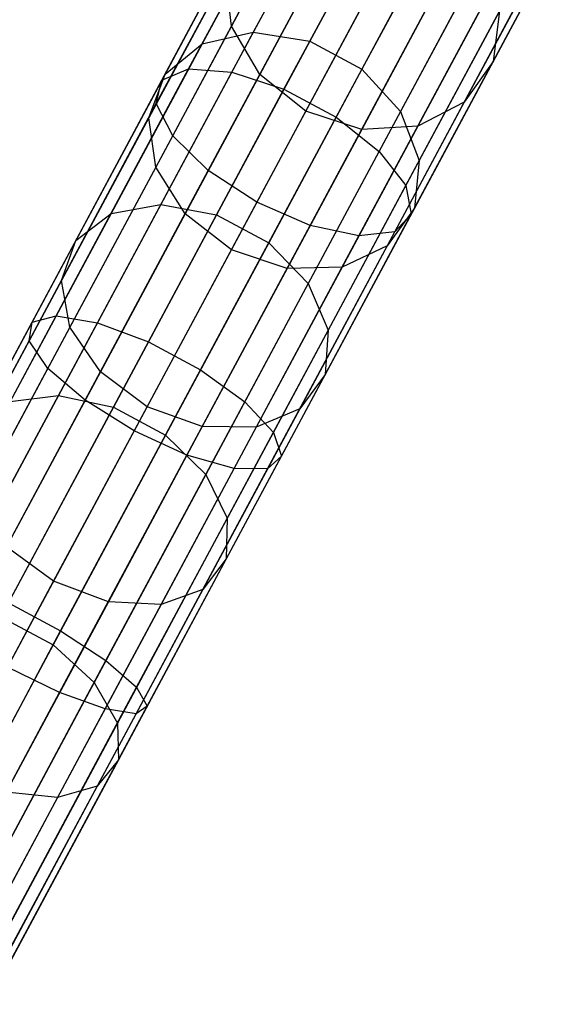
# Model space of a CAD drawing. Extents: x -189 to 189, y -189 to 189.
# Tile 583 of 591: x 81.63 to 85.43, y 149.48 to 156.39. Entities that reach past the tile are written whole.
import ezdxf

# ---------------------------------------------------------------- set-up
doc = ezdxf.new("R2010")
doc.units = 0
doc.header["$LTSCALE"] = 25.4
doc.layers.get('0').update_dxf_attribs({"linetype": 'CONTINUOUS'})

# ---------------------------------------------------------------- blocks, each defined once
blk = doc.blocks.new('CAMELEON-KENAI-C-12244_STL')
at = {"color": 0}
for p, q in [((82.814, 156.0477, -10.7003), (83.7041, 157.7052, -11.6357)), ((82.814, 156.0477, -10.7003), (83.7041, 157.7052, -11.6357)), ((83.1175, 156.0246, -10.4169), (84.021, 157.7071, -11.3664)), ((83.1175, 156.0246, -10.4169), (84.021, 157.7071, -11.3664)), ((82.6262, 155.9696, -11.0629), (83.4991, 157.5951, -11.9804)), ((82.6262, 155.9696, -11.0629), (83.4991, 157.5951, -11.9804)), ((83.4841, 155.9043, -10.2618), (84.3949, 157.6005, -11.2191)), ((83.4841, 155.9043, -10.2618), (84.3949, 157.6005, -11.2191)), ((83.8504, 155.7076, -10.2618), (84.7612, 157.4038, -11.2191)), ((83.8504, 155.7076, -10.2618), (84.7612, 157.4038, -11.2191)), ((82.5865, 155.8037, -11.4422), (83.4415, 157.3958, -12.3407)), ((82.5865, 155.8037, -11.4422), (83.4415, 157.3958, -12.3407)), ((83.8404, 157.3708, -150.7317), (83.2681, 156.3051, -152.4255)), ((83.8404, 157.3708, -150.7317), (83.2681, 156.3051, -152.4255)), ((83.4722, 157.2733, -150.5649), (82.9084, 156.2234, -152.2335)), ((83.4722, 157.2733, -150.5649), (82.9084, 156.2234, -152.2335)), ((84.2424, 157.3165, -150.823), (83.6655, 156.2422, -152.5305)), ((84.2424, 157.3165, -150.823), (83.6655, 156.2422, -152.5305)), ((83.5694, 157.1946, -148.256), (83.1148, 156.3481, -149.9339)), ((83.5694, 157.1946, -148.256), (83.1148, 156.3481, -149.9339)), ((82.7018, 155.5788, -11.7724), (83.5411, 157.1418, -12.6545)), ((82.7018, 155.5788, -11.7724), (83.5411, 157.1418, -12.6545)), ((84.1532, 155.4685, -10.4169), (85.0567, 157.151, -11.3664)), ((84.1532, 155.4685, -10.4169), (85.0567, 157.151, -11.3664)), ((84.6087, 157.1198, -150.823), (84.0318, 156.0454, -152.5305)), ((84.6087, 157.1198, -150.823), (84.0318, 156.0454, -152.5305)), ((83.2015, 157.0408, -150.3514), (82.6486, 156.0111, -151.9879)), ((83.2015, 157.0408, -150.3514), (82.6486, 156.0111, -151.9879)), ((85.4266, 156.9802, -148.6064), (84.9538, 156.0998, -150.3514)), ((85.4266, 156.9802, -148.6064), (84.9538, 156.0998, -150.3514)), ((82.952, 155.3338, -11.9966), (83.7807, 156.877, -12.8675)), ((82.952, 155.3338, -11.9966), (83.7807, 156.877, -12.8675)), ((84.34, 155.2283, -10.7003), (85.2301, 156.8858, -11.6357)), ((84.34, 155.2283, -10.7003), (85.2301, 156.8858, -11.6357)), ((83.7627, 156.8435, -148.1453), (83.3139, 156.0076, -149.8019)), ((83.7627, 156.8435, -148.1453), (83.3139, 156.0076, -149.8019)), ((84.8761, 156.8147, -150.7317), (84.3038, 155.7489, -152.4255)), ((84.8761, 156.8147, -150.7317), (84.3038, 155.7489, -152.4255)), ((83.0751, 156.7135, -150.1282), (82.5335, 155.705, -151.731)), ((83.0751, 156.7135, -150.1282), (82.5335, 155.705, -151.731)), ((83.1148, 156.3481, -149.9339), (83.0751, 156.7135, -150.1282)), ((83.1148, 156.3481, -149.9339), (83.0751, 156.7135, -150.1282)), ((84.119, 156.6473, -12.9429), (83.2941, 155.111, -12.0759)), ((84.119, 156.6473, -12.9429), (83.2941, 155.111, -12.0759)), ((84.3786, 155.0285, -11.0629), (85.2515, 156.6541, -11.9804)), ((84.3786, 155.0285, -11.0629), (85.2515, 156.6541, -11.9804)), ((85.2139, 156.676, -148.4191), (84.7508, 155.8136, -150.1282)), ((85.2139, 156.676, -148.4191), (84.7508, 155.8136, -150.1282)), ((83.6378, 155.7511, -149.7553), (84.0846, 156.5832, -148.1061)), ((83.6378, 155.7511, -149.7553), (84.0846, 156.5832, -148.1061)), ((83.6687, 154.949, -11.9966), (84.4974, 156.4922, -12.8675)), ((83.6687, 154.949, -11.9966), (84.4974, 156.4922, -12.8675)), ((84.0112, 154.8757, -11.7724), (84.8505, 156.4387, -12.6545)), ((84.0112, 154.8757, -11.7724), (84.8505, 156.4387, -12.6545)), ((84.4794, 156.4586, -148.1453), (84.0305, 155.6228, -149.8019)), ((84.4794, 156.4586, -148.1453), (84.0305, 155.6228, -149.8019)), ((84.2623, 154.9038, -11.4422), (85.1172, 156.4959, -12.3407)), ((84.2623, 154.9038, -11.4422), (85.1172, 156.4959, -12.3407)), ((84.8789, 156.4915, -148.256), (84.4243, 155.6449, -149.9339)), ((84.8789, 156.4915, -148.256), (84.4243, 155.6449, -149.9339)), ((84.9981, 156.4539, -150.5649), (84.4343, 155.4039, -152.2335)), ((84.9981, 156.4539, -150.5649), (84.4343, 155.4039, -152.2335)), ((84.9981, 156.4539, -150.5649), (84.9538, 156.0998, -150.3514)), ((84.9981, 156.4539, -150.5649), (84.9538, 156.0998, -150.3514)), ((83.1148, 156.3481, -149.9339), (82.5832, 155.358, -151.5073)), ((83.1148, 156.3481, -149.9339), (82.5832, 155.358, -151.5073)), ((83.2681, 156.3051, -152.4255), (82.6186, 155.0956, -153.99)), ((83.2681, 156.3051, -152.4255), (82.6186, 155.0956, -153.99)), ((82.9084, 156.2234, -152.2335), (83.2681, 156.3051, -152.4255)), ((82.9084, 156.2234, -152.2335), (83.2681, 156.3051, -152.4255)), ((83.3139, 156.0076, -149.8019), (83.1148, 156.3481, -149.9339)), ((83.3139, 156.0076, -149.8019), (83.1148, 156.3481, -149.9339)), ((83.2681, 156.3051, -152.4255), (83.6655, 156.2422, -152.5305)), ((83.2681, 156.3051, -152.4255), (83.6655, 156.2422, -152.5305)), ((82.9084, 156.2234, -152.2335), (82.2686, 155.0319, -153.7748)), ((82.9084, 156.2234, -152.2335), (82.2686, 155.0319, -153.7748)), ((82.6486, 156.0111, -151.9879), (82.9084, 156.2234, -152.2335)), ((82.6486, 156.0111, -151.9879), (82.9084, 156.2234, -152.2335)), ((83.6655, 156.2422, -152.5305), (83.0107, 155.0229, -154.1077)), ((83.6655, 156.2422, -152.5305), (83.0107, 155.0229, -154.1077)), ((83.6655, 156.2422, -152.5305), (84.0318, 156.0454, -152.5305)), ((83.6655, 156.2422, -152.5305), (84.0318, 156.0454, -152.5305)), ((84.9538, 156.0998, -150.3514), (84.4009, 155.0701, -151.9879)), ((84.9538, 156.0998, -150.3514), (84.4009, 155.0701, -151.9879)), ((84.9538, 156.0998, -150.3514), (84.7508, 155.8136, -150.1282)), ((84.9538, 156.0998, -150.3514), (84.7508, 155.8136, -150.1282)), ((81.8834, 154.3145, -9.9623), (82.814, 156.0477, -10.7003)), ((81.8834, 154.3145, -9.9623), (82.814, 156.0477, -10.7003)), ((82.1728, 154.2653, -9.6678), (83.1175, 156.0246, -10.4169)), ((82.1728, 154.2653, -9.6678), (83.1175, 156.0246, -10.4169)), ((82.6262, 155.9696, -11.0629), (82.814, 156.0477, -10.7003)), ((82.6262, 155.9696, -11.0629), (82.814, 156.0477, -10.7003)), ((82.814, 156.0477, -10.7003), (83.1175, 156.0246, -10.4169)), ((82.814, 156.0477, -10.7003), (83.1175, 156.0246, -10.4169)), ((83.1175, 156.0246, -10.4169), (83.4841, 155.9043, -10.2618)), ((83.1175, 156.0246, -10.4169), (83.4841, 155.9043, -10.2618)), ((84.0318, 156.0454, -152.5305), (83.3771, 154.8261, -154.1077)), ((84.0318, 156.0454, -152.5305), (83.3771, 154.8261, -154.1077)), ((84.0318, 156.0454, -152.5305), (84.3038, 155.7489, -152.4255)), ((84.0318, 156.0454, -152.5305), (84.3038, 155.7489, -152.4255)), ((81.7135, 154.2698, -10.3392), (82.6262, 155.9696, -11.0629)), ((81.7135, 154.2698, -10.3392), (82.6262, 155.9696, -11.0629)), ((82.6486, 156.0111, -151.9879), (82.0211, 154.8426, -153.4994)), ((82.6486, 156.0111, -151.9879), (82.0211, 154.8426, -153.4994)), ((82.5335, 155.705, -151.731), (82.6486, 156.0111, -151.9879)), ((82.5335, 155.705, -151.731), (82.6486, 156.0111, -151.9879)), ((82.5865, 155.8037, -11.4422), (82.6262, 155.9696, -11.0629)), ((82.5865, 155.8037, -11.4422), (82.6262, 155.9696, -11.0629)), ((83.3139, 156.0076, -149.8019), (82.7889, 155.0301, -151.3555)), ((83.3139, 156.0076, -149.8019), (82.7889, 155.0301, -151.3555)), ((83.6378, 155.7511, -149.7553), (83.3139, 156.0076, -149.8019)), ((83.6378, 155.7511, -149.7553), (83.3139, 156.0076, -149.8019)), ((82.5317, 154.1307, -9.5066), (83.4841, 155.9043, -10.2618)), ((82.5317, 154.1307, -9.5066), (83.4841, 155.9043, -10.2618)), ((83.4841, 155.9043, -10.2618), (83.8504, 155.7076, -10.2618)), ((83.4841, 155.9043, -10.2618), (83.8504, 155.7076, -10.2618)), ((84.7508, 155.8136, -150.1282), (84.2093, 154.8051, -151.731)), ((84.7508, 155.8136, -150.1282), (84.2093, 154.8051, -151.731)), ((84.7508, 155.8136, -150.1282), (84.4243, 155.6449, -149.9339)), ((84.7508, 155.8136, -150.1282), (84.4243, 155.6449, -149.9339)), ((81.6926, 154.1389, -10.7333), (82.5865, 155.8037, -11.4422)), ((81.6926, 154.1389, -10.7333), (82.5865, 155.8037, -11.4422)), ((82.7018, 155.5788, -11.7724), (82.5865, 155.8037, -11.4422)), ((82.7018, 155.5788, -11.7724), (82.5865, 155.8037, -11.4422)), ((83.1152, 154.778, -151.3018), (83.6378, 155.7511, -149.7553)), ((83.1152, 154.778, -151.3018), (83.6378, 155.7511, -149.7553)), ((84.0305, 155.6228, -149.8019), (83.6378, 155.7511, -149.7553)), ((84.0305, 155.6228, -149.8019), (83.6378, 155.7511, -149.7553)), ((84.3038, 155.7489, -152.4255), (83.6543, 154.5395, -153.99)), ((84.3038, 155.7489, -152.4255), (83.6543, 154.5395, -153.99)), ((84.3038, 155.7489, -152.4255), (84.4343, 155.4039, -152.2335)), ((84.3038, 155.7489, -152.4255), (84.4343, 155.4039, -152.2335)), ((82.5335, 155.705, -151.731), (81.9189, 154.5605, -153.2114)), ((82.5335, 155.705, -151.731), (81.9189, 154.5605, -153.2114)), ((82.5832, 155.358, -151.5073), (82.5335, 155.705, -151.731)), ((82.5832, 155.358, -151.5073), (82.5335, 155.705, -151.731)), ((82.898, 153.934, -9.5066), (83.8504, 155.7076, -10.2618)), ((82.898, 153.934, -9.5066), (83.8504, 155.7076, -10.2618)), ((83.8504, 155.7076, -10.2618), (84.1532, 155.4685, -10.4169)), ((83.8504, 155.7076, -10.2618), (84.1532, 155.4685, -10.4169)), ((84.0305, 155.6228, -149.8019), (83.5056, 154.6453, -151.3555)), ((84.0305, 155.6228, -149.8019), (83.5056, 154.6453, -151.3555)), ((84.4243, 155.6449, -149.9339), (83.8926, 154.6549, -151.5073)), ((84.4243, 155.6449, -149.9339), (83.8926, 154.6549, -151.5073)), ((84.4243, 155.6449, -149.9339), (84.0305, 155.6228, -149.8019)), ((84.4243, 155.6449, -149.9339), (84.0305, 155.6228, -149.8019)), ((81.8241, 153.9445, -11.0766), (82.7018, 155.5788, -11.7724)), ((81.8241, 153.9445, -11.0766), (82.7018, 155.5788, -11.7724)), ((82.952, 155.3338, -11.9966), (82.7018, 155.5788, -11.7724)), ((82.952, 155.3338, -11.9966), (82.7018, 155.5788, -11.7724)), ((83.2085, 153.7092, -9.6678), (84.1532, 155.4685, -10.4169)), ((83.2085, 153.7092, -9.6678), (84.1532, 155.4685, -10.4169)), ((84.1532, 155.4685, -10.4169), (84.34, 155.2283, -10.7003)), ((84.1532, 155.4685, -10.4169), (84.34, 155.2283, -10.7003)), ((84.4343, 155.4039, -152.2335), (83.7945, 154.2124, -153.7748)), ((84.4343, 155.4039, -152.2335), (83.7945, 154.2124, -153.7748)), ((84.4343, 155.4039, -152.2335), (84.4009, 155.0701, -151.9879)), ((84.4343, 155.4039, -152.2335), (84.4009, 155.0701, -151.9879)), ((82.5832, 155.358, -151.5073), (81.9798, 154.2345, -152.9607)), ((82.5832, 155.358, -151.5073), (81.9798, 154.2345, -152.9607)), ((82.0855, 153.7202, -11.3095), (82.952, 155.3338, -11.9966)), ((82.0855, 153.7202, -11.3095), (82.952, 155.3338, -11.9966)), ((82.7889, 155.0301, -151.3555), (82.5832, 155.358, -151.5073)), ((82.7889, 155.0301, -151.3555), (82.5832, 155.358, -151.5073)), ((83.2941, 155.111, -12.0759), (82.952, 155.3338, -11.9966)), ((83.2941, 155.111, -12.0759), (82.952, 155.3338, -11.9966)), ((83.4093, 153.4951, -9.9623), (84.34, 155.2283, -10.7003)), ((83.4093, 153.4951, -9.9623), (84.34, 155.2283, -10.7003)), ((84.34, 155.2283, -10.7003), (84.3786, 155.0285, -11.0629)), ((84.34, 155.2283, -10.7003), (84.3786, 155.0285, -11.0629)), ((82.6186, 155.0956, -153.99), (81.8985, 153.7545, -155.4095)), ((82.6186, 155.0956, -153.99), (81.8985, 153.7545, -155.4095)), ((82.2686, 155.0319, -153.7748), (82.6186, 155.0956, -153.99)), ((82.2686, 155.0319, -153.7748), (82.6186, 155.0956, -153.99)), ((83.2941, 155.111, -12.0759), (82.4315, 153.5047, -11.3919)), ((83.2941, 155.111, -12.0759), (82.4315, 153.5047, -11.3919)), ((82.6186, 155.0956, -153.99), (83.0107, 155.0229, -154.1077)), ((82.6186, 155.0956, -153.99), (83.0107, 155.0229, -154.1077)), ((83.6687, 154.949, -11.9966), (83.2941, 155.111, -12.0759)), ((83.6687, 154.949, -11.9966), (83.2941, 155.111, -12.0759)), ((84.4009, 155.0701, -151.9879), (83.7734, 153.9016, -153.4994)), ((84.4009, 155.0701, -151.9879), (83.7734, 153.9016, -153.4994)), ((84.4009, 155.0701, -151.9879), (84.2093, 154.8051, -151.731)), ((84.4009, 155.0701, -151.9879), (84.2093, 154.8051, -151.731)), ((82.2686, 155.0319, -153.7748), (81.5591, 153.7107, -155.1732)), ((82.2686, 155.0319, -153.7748), (81.5591, 153.7107, -155.1732)), ((82.0211, 154.8426, -153.4994), (82.2686, 155.0319, -153.7748)), ((82.0211, 154.8426, -153.4994), (82.2686, 155.0319, -153.7748)), ((82.7889, 155.0301, -151.3555), (82.1932, 153.9208, -152.7905)), ((82.7889, 155.0301, -151.3555), (82.1932, 153.9208, -152.7905)), ((83.0107, 155.0229, -154.1077), (82.2847, 153.6709, -155.5388)), ((83.0107, 155.0229, -154.1077), (82.2847, 153.6709, -155.5388)), ((83.1152, 154.778, -151.3018), (82.7889, 155.0301, -151.3555)), ((83.1152, 154.778, -151.3018), (82.7889, 155.0301, -151.3555)), ((83.0107, 155.0229, -154.1077), (83.3771, 154.8261, -154.1077)), ((83.0107, 155.0229, -154.1077), (83.3771, 154.8261, -154.1077)), ((83.4659, 153.3288, -10.3392), (84.3786, 155.0285, -11.0629)), ((83.4659, 153.3288, -10.3392), (84.3786, 155.0285, -11.0629)), ((84.3786, 155.0285, -11.0629), (84.2623, 154.9038, -11.4422)), ((84.3786, 155.0285, -11.0629), (84.2623, 154.9038, -11.4422)), ((82.8022, 153.3353, -11.3095), (83.6687, 154.949, -11.9966)), ((82.8022, 153.3353, -11.3095), (83.6687, 154.949, -11.9966)), ((84.0112, 154.8757, -11.7724), (83.6687, 154.949, -11.9966)), ((84.0112, 154.8757, -11.7724), (83.6687, 154.949, -11.9966)), ((82.0211, 154.8426, -153.4994), (81.3253, 153.5469, -154.8708)), ((82.0211, 154.8426, -153.4994), (81.3253, 153.5469, -154.8708)), ((81.9189, 154.5605, -153.2114), (82.0211, 154.8426, -153.4994)), ((81.9189, 154.5605, -153.2114), (82.0211, 154.8426, -153.4994)), ((83.1336, 153.2414, -11.0766), (84.0112, 154.8757, -11.7724)), ((83.1336, 153.2414, -11.0766), (84.0112, 154.8757, -11.7724)), ((83.3683, 153.2391, -10.7333), (84.2623, 154.9038, -11.4422)), ((83.3683, 153.2391, -10.7333), (84.2623, 154.9038, -11.4422)), ((84.2623, 154.9038, -11.4422), (84.0112, 154.8757, -11.7724)), ((84.2623, 154.9038, -11.4422), (84.0112, 154.8757, -11.7724)), ((82.5222, 153.6737, -152.7303), (83.1152, 154.778, -151.3018)), ((82.5222, 153.6737, -152.7303), (83.1152, 154.778, -151.3018)), ((83.3771, 154.8261, -154.1077), (82.6511, 153.4741, -155.5388)), ((83.3771, 154.8261, -154.1077), (82.6511, 153.4741, -155.5388)), ((83.5056, 154.6453, -151.3555), (83.1152, 154.778, -151.3018)), ((83.5056, 154.6453, -151.3555), (83.1152, 154.778, -151.3018)), ((83.3771, 154.8261, -154.1077), (83.6543, 154.5395, -153.99)), ((83.3771, 154.8261, -154.1077), (83.6543, 154.5395, -153.99)), ((84.2093, 154.8051, -151.731), (83.5947, 153.6607, -153.2114)), ((84.2093, 154.8051, -151.731), (83.5947, 153.6607, -153.2114)), ((84.2093, 154.8051, -151.731), (83.8926, 154.6549, -151.5073)), ((84.2093, 154.8051, -151.731), (83.8926, 154.6549, -151.5073)), ((83.5056, 154.6453, -151.3555), (82.9099, 153.5359, -152.7905)), ((83.5056, 154.6453, -151.3555), (82.9099, 153.5359, -152.7905)), ((83.8926, 154.6549, -151.5073), (83.2893, 153.5313, -152.9607)), ((83.8926, 154.6549, -151.5073), (83.2893, 153.5313, -152.9607)), ((83.8926, 154.6549, -151.5073), (83.5056, 154.6453, -151.3555)), ((83.8926, 154.6549, -151.5073), (83.5056, 154.6453, -151.3555)), ((81.9189, 154.5605, -153.2114), (81.2375, 153.2915, -154.5547)), ((81.9189, 154.5605, -153.2114), (81.2375, 153.2915, -154.5547)), ((81.9798, 154.2345, -152.9607), (81.9189, 154.5605, -153.2114)), ((81.9798, 154.2345, -152.9607), (81.9189, 154.5605, -153.2114)), ((83.6543, 154.5395, -153.99), (82.9342, 153.1984, -155.4095)), ((83.6543, 154.5395, -153.99), (82.9342, 153.1984, -155.4095)), ((83.6543, 154.5395, -153.99), (83.7945, 154.2124, -153.7748)), ((83.6543, 154.5395, -153.99), (83.7945, 154.2124, -153.7748)), ((80.9218, 152.5239, -9.4296), (81.8834, 154.3145, -9.9623)), ((80.9218, 152.5239, -9.4296), (81.8834, 154.3145, -9.9623)), ((81.7135, 154.2698, -10.3392), (81.8834, 154.3145, -9.9623)), ((81.7135, 154.2698, -10.3392), (81.8834, 154.3145, -9.9623)), ((81.8834, 154.3145, -9.9623), (82.1728, 154.2653, -9.6678)), ((81.8834, 154.3145, -9.9623), (82.1728, 154.2653, -9.6678)), ((80.7705, 152.5137, -9.8167), (81.7135, 154.2698, -10.3392)), ((80.7705, 152.5137, -9.8167), (81.7135, 154.2698, -10.3392)), ((81.1967, 152.4477, -9.127), (82.1728, 154.2653, -9.6678)), ((81.1967, 152.4477, -9.127), (82.1728, 154.2653, -9.6678)), ((81.9798, 154.2345, -152.9607), (81.3108, 152.9886, -154.2793)), ((81.9798, 154.2345, -152.9607), (81.3108, 152.9886, -154.2793)), ((81.6926, 154.1389, -10.7333), (81.7135, 154.2698, -10.3392)), ((81.6926, 154.1389, -10.7333), (81.7135, 154.2698, -10.3392)), ((82.1932, 153.9208, -152.7905), (81.9798, 154.2345, -152.9607)), ((82.1932, 153.9208, -152.7905), (81.9798, 154.2345, -152.9607)), ((82.1728, 154.2653, -9.6678), (82.5317, 154.1307, -9.5066)), ((82.1728, 154.2653, -9.6678), (82.5317, 154.1307, -9.5066)), ((83.7945, 154.2124, -153.7748), (83.0851, 152.8913, -155.1732)), ((83.7945, 154.2124, -153.7748), (83.0851, 152.8913, -155.1732)), ((83.7945, 154.2124, -153.7748), (83.7734, 153.9016, -153.4994)), ((83.7945, 154.2124, -153.7748), (83.7734, 153.9016, -153.4994)), ((80.769, 152.419, -10.2216), (81.6926, 154.1389, -10.7333)), ((80.769, 152.419, -10.2216), (81.6926, 154.1389, -10.7333)), ((81.5477, 152.2983, -8.9614), (82.5317, 154.1307, -9.5066)), ((81.5477, 152.2983, -8.9614), (82.5317, 154.1307, -9.5066)), ((81.8241, 153.9445, -11.0766), (81.6926, 154.1389, -10.7333)), ((81.8241, 153.9445, -11.0766), (81.6926, 154.1389, -10.7333)), ((82.5317, 154.1307, -9.5066), (82.898, 153.934, -9.5066)), ((82.5317, 154.1307, -9.5066), (82.898, 153.934, -9.5066)), ((80.9174, 152.256, -10.5742), (81.8241, 153.9445, -11.0766)), ((80.9174, 152.256, -10.5742), (81.8241, 153.9445, -11.0766)), ((82.0855, 153.7202, -11.3095), (81.8241, 153.9445, -11.0766)), ((82.0855, 153.7202, -11.3095), (81.8241, 153.9445, -11.0766)), ((82.1932, 153.9208, -152.7905), (81.5327, 152.6907, -154.0925)), ((82.1932, 153.9208, -152.7905), (81.5327, 152.6907, -154.0925)), ((81.914, 152.1016, -8.9614), (82.898, 153.934, -9.5066)), ((81.914, 152.1016, -8.9614), (82.898, 153.934, -9.5066)), ((82.5222, 153.6737, -152.7303), (82.1932, 153.9208, -152.7905)), ((82.5222, 153.6737, -152.7303), (82.1932, 153.9208, -152.7905)), ((82.898, 153.934, -9.5066), (83.2085, 153.7092, -9.6678)), ((82.898, 153.934, -9.5066), (83.2085, 153.7092, -9.6678)), ((83.7734, 153.9016, -153.4994), (83.0777, 152.6059, -154.8708)), ((83.7734, 153.9016, -153.4994), (83.0777, 152.6059, -154.8708)), ((83.7734, 153.9016, -153.4994), (83.5947, 153.6607, -153.2114)), ((83.7734, 153.9016, -153.4994), (83.5947, 153.6607, -153.2114)), ((81.8985, 153.7545, -155.4095), (81.1148, 152.2952, -156.6698)), ((81.8985, 153.7545, -155.4095), (81.1148, 152.2952, -156.6698)), ((81.5591, 153.7107, -155.1732), (81.8985, 153.7545, -155.4095)), ((81.5591, 153.7107, -155.1732), (81.8985, 153.7545, -155.4095)), ((81.8985, 153.7545, -155.4095), (82.2847, 153.6709, -155.5388)), ((81.8985, 153.7545, -155.4095), (82.2847, 153.6709, -155.5388)), ((81.1903, 152.053, -10.8135), (82.0855, 153.7202, -11.3095)), ((81.1903, 152.053, -10.8135), (82.0855, 153.7202, -11.3095)), ((82.2847, 153.6709, -155.5388), (81.4947, 152.1997, -156.8094)), ((82.2847, 153.6709, -155.5388), (81.4947, 152.1997, -156.8094)), ((81.8647, 152.4492, -154.0264), (82.5222, 153.6737, -152.7303)), ((81.8647, 152.4492, -154.0264), (82.5222, 153.6737, -152.7303)), ((82.4315, 153.5047, -11.3919), (82.0855, 153.7202, -11.3095)), ((82.4315, 153.5047, -11.3919), (82.0855, 153.7202, -11.3095)), ((82.2324, 151.8916, -9.127), (83.2085, 153.7092, -9.6678)), ((82.2324, 151.8916, -9.127), (83.2085, 153.7092, -9.6678)), ((82.2847, 153.6709, -155.5388), (82.6511, 153.4741, -155.5388)), ((82.2847, 153.6709, -155.5388), (82.6511, 153.4741, -155.5388)), ((82.9099, 153.5359, -152.7905), (82.5222, 153.6737, -152.7303)), ((82.9099, 153.5359, -152.7905), (82.5222, 153.6737, -152.7303)), ((83.2085, 153.7092, -9.6678), (83.4093, 153.4951, -9.9623)), ((83.2085, 153.7092, -9.6678), (83.4093, 153.4951, -9.9623)), ((83.5947, 153.6607, -153.2114), (82.9133, 152.3916, -154.5547)), ((83.5947, 153.6607, -153.2114), (82.9133, 152.3916, -154.5547)), ((83.5947, 153.6607, -153.2114), (83.2893, 153.5313, -152.9607)), ((83.5947, 153.6607, -153.2114), (83.2893, 153.5313, -152.9607)), ((82.9099, 153.5359, -152.7905), (82.2494, 152.3058, -154.0925)), ((82.9099, 153.5359, -152.7905), (82.2494, 152.3058, -154.0925)), ((83.2893, 153.5313, -152.9607), (82.6203, 152.2855, -154.2793)), ((83.2893, 153.5313, -152.9607), (82.6203, 152.2855, -154.2793)), ((83.2893, 153.5313, -152.9607), (82.9099, 153.5359, -152.7905)), ((83.2893, 153.5313, -152.9607), (82.9099, 153.5359, -152.7905)), ((82.4315, 153.5047, -11.3919), (81.5403, 151.8451, -10.8981)), ((82.4315, 153.5047, -11.3919), (81.5403, 151.8451, -10.8981)), ((82.6511, 153.4741, -155.5388), (81.861, 152.0029, -156.8094)), ((82.6511, 153.4741, -155.5388), (81.861, 152.0029, -156.8094)), ((82.8022, 153.3353, -11.3095), (82.4315, 153.5047, -11.3919)), ((82.8022, 153.3353, -11.3095), (82.4315, 153.5047, -11.3919)), ((82.4478, 151.7045, -9.4296), (83.4093, 153.4951, -9.9623)), ((82.4478, 151.7045, -9.4296), (83.4093, 153.4951, -9.9623)), ((82.6511, 153.4741, -155.5388), (82.9342, 153.1984, -155.4095)), ((82.6511, 153.4741, -155.5388), (82.9342, 153.1984, -155.4095)), ((83.4093, 153.4951, -9.9623), (83.4659, 153.3288, -10.3392)), ((83.4093, 153.4951, -9.9623), (83.4659, 153.3288, -10.3392)), ((81.907, 151.6682, -10.8135), (82.8022, 153.3353, -11.3095)), ((81.907, 151.6682, -10.8135), (82.8022, 153.3353, -11.3095)), ((82.5229, 151.5727, -9.8167), (83.4659, 153.3288, -10.3392)), ((82.5229, 151.5727, -9.8167), (83.4659, 153.3288, -10.3392)), ((83.1336, 153.2414, -11.0766), (82.8022, 153.3353, -11.3095)), ((83.1336, 153.2414, -11.0766), (82.8022, 153.3353, -11.3095)), ((83.4659, 153.3288, -10.3392), (83.3683, 153.2391, -10.7333)), ((83.4659, 153.3288, -10.3392), (83.3683, 153.2391, -10.7333)), ((82.9342, 153.1984, -155.4095), (82.1505, 151.739, -156.6698)), ((82.9342, 153.1984, -155.4095), (82.1505, 151.739, -156.6698)), ((82.2269, 151.5529, -10.5742), (83.1336, 153.2414, -11.0766)), ((82.2269, 151.5529, -10.5742), (83.1336, 153.2414, -11.0766)), ((82.4447, 151.5191, -10.2216), (83.3683, 153.2391, -10.7333)), ((82.4447, 151.5191, -10.2216), (83.3683, 153.2391, -10.7333)), ((82.9342, 153.1984, -155.4095), (83.0851, 152.8913, -155.1732)), ((82.9342, 153.1984, -155.4095), (83.0851, 152.8913, -155.1732)), ((83.3683, 153.2391, -10.7333), (83.1336, 153.2414, -11.0766)), ((83.3683, 153.2391, -10.7333), (83.1336, 153.2414, -11.0766)), ((83.0851, 152.8913, -155.1732), (82.313, 151.4536, -156.4148)), ((83.0851, 152.8913, -155.1732), (82.313, 151.4536, -156.4148)), ((83.0851, 152.8913, -155.1732), (83.0777, 152.6059, -154.8708)), ((83.0851, 152.8913, -155.1732), (83.0777, 152.6059, -154.8708)), ((81.8647, 152.4492, -154.0264), (81.5327, 152.6907, -154.0925)), ((81.8647, 152.4492, -154.0264), (81.5327, 152.6907, -154.0925)), ((83.0777, 152.6059, -154.8708), (82.3205, 151.196, -156.0885)), ((83.0777, 152.6059, -154.8708), (82.3205, 151.196, -156.0885)), ((83.0777, 152.6059, -154.8708), (82.9133, 152.3916, -154.5547)), ((83.0777, 152.6059, -154.8708), (82.9133, 152.3916, -154.5547)), ((81.1491, 151.1167, -155.1772), (81.8647, 152.4492, -154.0264)), ((81.1491, 151.1167, -155.1772), (81.8647, 152.4492, -154.0264)), ((82.2494, 152.3058, -154.0925), (81.8647, 152.4492, -154.0264)), ((82.2494, 152.3058, -154.0925), (81.8647, 152.4492, -154.0264)), ((82.9133, 152.3916, -154.5547), (82.1717, 151.0107, -155.7473)), ((82.9133, 152.3916, -154.5547), (82.1717, 151.0107, -155.7473)), ((82.9133, 152.3916, -154.5547), (82.6203, 152.2855, -154.2793)), ((82.9133, 152.3916, -154.5547), (82.6203, 152.2855, -154.2793)), ((82.2494, 152.3058, -154.0925), (81.5306, 150.9673, -155.2485)), ((82.2494, 152.3058, -154.0925), (81.5306, 150.9673, -155.2485)), ((81.5477, 152.2983, -8.9614), (81.914, 152.1016, -8.9614)), ((81.5477, 152.2983, -8.9614), (81.914, 152.1016, -8.9614)), ((82.6203, 152.2855, -154.2793), (81.8923, 150.9298, -155.4502)), ((82.6203, 152.2855, -154.2793), (81.8923, 150.9298, -155.4502)), ((82.6203, 152.2855, -154.2793), (82.2494, 152.3058, -154.0925)), ((82.6203, 152.2855, -154.2793), (82.2494, 152.3058, -154.0925)), ((81.4947, 152.1997, -156.8094), (81.861, 152.0029, -156.8094)), ((81.4947, 152.1997, -156.8094), (81.861, 152.0029, -156.8094)), ((80.9088, 150.2297, -8.632), (81.914, 152.1016, -8.9614)), ((80.9088, 150.2297, -8.632), (81.914, 152.1016, -8.9614)), ((81.914, 152.1016, -8.9614), (82.2324, 151.8916, -9.127)), ((81.914, 152.1016, -8.9614), (82.2324, 151.8916, -9.127)), ((81.861, 152.0029, -156.8094), (81.0149, 150.4273, -157.9068)), ((81.861, 152.0029, -156.8094), (81.0149, 150.4273, -157.9068)), ((81.861, 152.0029, -156.8094), (82.1505, 151.739, -156.6698)), ((81.861, 152.0029, -156.8094), (82.1505, 151.739, -156.6698)), ((81.2353, 150.0347, -8.8003), (82.2324, 151.8916, -9.127)), ((81.2353, 150.0347, -8.8003), (82.2324, 151.8916, -9.127)), ((82.2324, 151.8916, -9.127), (82.4478, 151.7045, -9.4296)), ((82.2324, 151.8916, -9.127), (82.4478, 151.7045, -9.4296)), ((81.907, 151.6682, -10.8135), (81.5403, 151.8451, -10.8981)), ((81.907, 151.6682, -10.8135), (81.5403, 151.8451, -10.8981)), ((82.1505, 151.739, -156.6698), (81.3112, 150.1761, -157.7584)), ((82.1505, 151.739, -156.6698), (81.3112, 150.1761, -157.7584)), ((82.1505, 151.739, -156.6698), (82.313, 151.4536, -156.4148)), ((82.1505, 151.739, -156.6698), (82.313, 151.4536, -156.4148)), ((80.9924, 149.965, -10.5138), (81.907, 151.6682, -10.8135)), ((80.9924, 149.965, -10.5138), (81.907, 151.6682, -10.8135)), ((81.4655, 149.8752, -9.1077), (82.4478, 151.7045, -9.4296)), ((81.4655, 149.8752, -9.1077), (82.4478, 151.7045, -9.4296)), ((82.2269, 151.5529, -10.5742), (81.907, 151.6682, -10.8135)), ((82.2269, 151.5529, -10.5742), (81.907, 151.6682, -10.8135)), ((82.4478, 151.7045, -9.4296), (82.5229, 151.5727, -9.8167)), ((82.4478, 151.7045, -9.4296), (82.5229, 151.5727, -9.8167)), ((81.3006, 149.8279, -10.2707), (82.2269, 151.5529, -10.5742)), ((81.3006, 149.8279, -10.2707), (82.2269, 151.5529, -10.5742)), ((81.5012, 149.7621, -9.9124), (82.4447, 151.5191, -10.2216)), ((81.5012, 149.7621, -9.9124), (82.4447, 151.5191, -10.2216)), ((81.5595, 149.7788, -9.5011), (82.5229, 151.5727, -9.8167)), ((81.5595, 149.7788, -9.5011), (82.5229, 151.5727, -9.8167)), ((82.4447, 151.5191, -10.2216), (82.2269, 151.5529, -10.5742)), ((82.4447, 151.5191, -10.2216), (82.2269, 151.5529, -10.5742)), ((82.5229, 151.5727, -9.8167), (82.4447, 151.5191, -10.2216)), ((82.5229, 151.5727, -9.8167), (82.4447, 151.5191, -10.2216)), ((82.313, 151.4536, -156.4148), (81.4862, 149.9138, -157.4872)), ((82.313, 151.4536, -156.4148), (81.4862, 149.9138, -157.4872)), ((82.313, 151.4536, -156.4148), (82.3205, 151.196, -156.0885)), ((82.313, 151.4536, -156.4148), (82.3205, 151.196, -156.0885)), ((82.3205, 151.196, -156.0885), (81.5097, 149.6859, -157.1402)), ((82.3205, 151.196, -156.0885), (81.5097, 149.6859, -157.1402)), ((82.3205, 151.196, -156.0885), (82.1717, 151.0107, -155.7473)), ((82.3205, 151.196, -156.0885), (82.1717, 151.0107, -155.7473)), ((82.1717, 151.0107, -155.7473), (81.3775, 149.5317, -156.7774)), ((82.1717, 151.0107, -155.7473), (81.3775, 149.5317, -156.7774)), ((81.8923, 150.9298, -155.4502), (81.5306, 150.9673, -155.2485)), ((81.8923, 150.9298, -155.4502), (81.5306, 150.9673, -155.2485)), ((82.1717, 151.0107, -155.7473), (81.8923, 150.9298, -155.4502)), ((82.1717, 151.0107, -155.7473), (81.8923, 150.9298, -155.4502)), ((81.8923, 150.9298, -155.4502), (81.1126, 149.4779, -156.4614)), ((81.8923, 150.9298, -155.4502), (81.1126, 149.4779, -156.4614))]:
    blk.add_line(p, q, dxfattribs=at)

msp = doc.modelspace()

# ---------------------------------------------------------------- block references
at = {"color": 0}
msp.add_blockref('CAMELEON-KENAI-C-12244_STL', (0, 0), dxfattribs=at)

doc.saveas('drawing.dxf')
